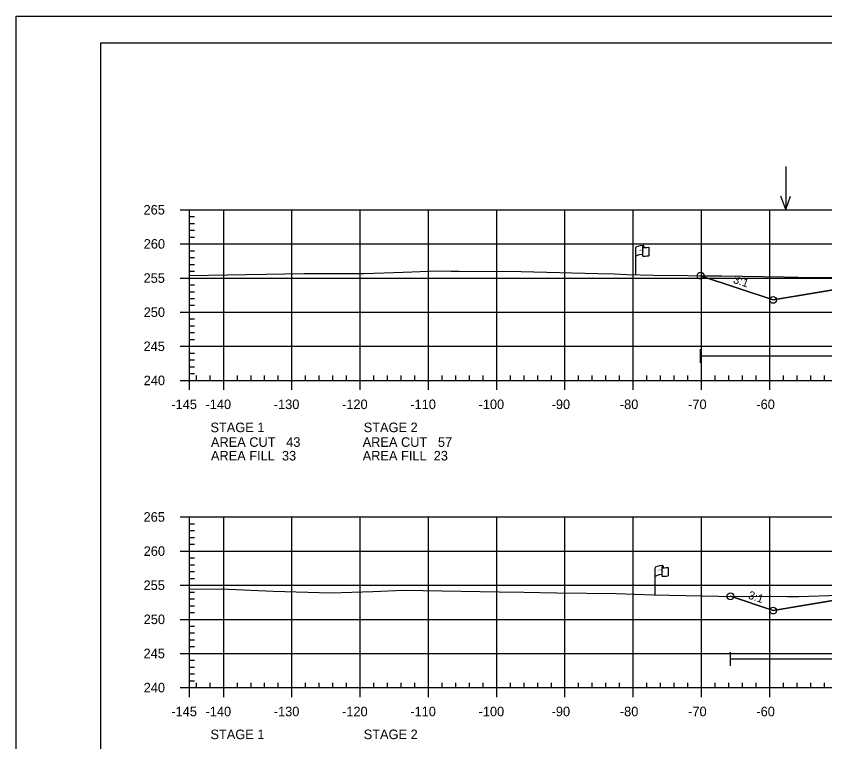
# Model space of a CAD drawing. Extents: x 1365647 to 1367999, y 387113 to 400173.
# Drawn here: x 1365723.7 to 1365842.2, y 393026.6 to 393132.9 of the extents above; entities that cross this region are included whole.
import ezdxf

# ---------------------------------------------------------------- set-up
doc = ezdxf.new("R2010")
doc.units = 0
for name, color, linetype in [('E_Existing ROW', 7, 'Continuous'), ('R_Axis', 7, 'Continuous'), ('R_Axis Annot', 7, 'Continuous'), ('R_Border', 7, 'Continuous'), ('R_Contours', 7, 'Continuous'), ('R_Exist Surface', 7, 'Continuous'), ('R_Fin Surface', 7, 'Continuous'), ('R_Fin Surface Annot', 7, 'Continuous'), ('R_Grid', 7, 'Continuous'), ('R_No Plot', 7, 'Continuous'), ('R_Proposed Const Limits', 7, 'Continuous'), ('R_Water', 7, 'Continuous'), ('R_Water Annot', 7, 'Continuous')]:
    doc.layers.add(name, color=color, linetype=linetype)

msp = doc.modelspace()

# ---------------------------------------------------------------- linework, layer by layer
at = {"layer": 'E_Existing ROW'}
for p, q in [((1365814.46, 393095), (1365814.46, 393098.95)), ((1365815.46, 393099.04), (1365815.46, 393099.03)), ((1365815.46, 393099.03), (1365815.46, 393097.8)), ((1365815.62, 393099.2), (1365815.62, 393098.96)), ((1365816.39, 393099), (1365816.39, 393097.76)), ((1365818.28, 393052.14), (1365818.28, 393052.13)), ((1365818.28, 393052.13), (1365818.28, 393050.9)), ((1365818.45, 393052.3), (1365818.45, 393052.06)), ((1365819.22, 393052.1), (1365819.22, 393050.86)), ((1365817.29, 393048.09), (1365817.29, 393052.05))]:
    msp.add_line(p, q, dxfattribs=at)
for centre, radius, start, end in [((1365815.53, 393099.04), 0.078, 88.6458, 274.2828), ((1365815.54, 393099.2), 0.0783, 263.0712, 93.9564), ((1365815.53, 393097.8), 0.0783, 180, 273.9564), ((1365818.36, 393052.14), 0.078, 88.6458, 274.2828), ((1365818.37, 393052.3), 0.0783, 263.0712, 93.9564), ((1365818.36, 393050.9), 0.0783, 180, 273.9564)]:
    msp.add_arc(centre, radius, start, end, dxfattribs=at)
for centre, major_axis, ratio, start_param, end_param in [((1365816.04, 393098.99), (-1.58, -0.04), 0.19887, 5.030368, 6.283185), ((1365816.75, 393099.1), (-1.23, -0.13), 0.052933, 0.159456, 1.268315), ((1365816.04, 393097.67), (-1.58, -0.04), 0.19887, 5.083035, 6.194897), ((1365816.75, 393097.86), (-1.23, -0.13), 0.052933, 0.159456, 1.268315), ((1365818.87, 393052.09), (-1.58, -0.04), 0.19887, 5.030368, 6.283185), ((1365819.58, 393052.2), (-1.23, -0.13), 0.052933, 0.159456, 1.268315), ((1365818.86, 393050.77), (-1.58, -0.04), 0.19887, 5.083035, 6.194897), ((1365819.58, 393050.96), (-1.23, -0.13), 0.052933, 0.159456, 1.268315)]:
    msp.add_ellipse(centre, major_axis=major_axis, ratio=ratio, start_param=start_param, end_param=end_param, dxfattribs=at)
at = {"layer": 'R_Axis'}
for p, q in [((1365747.69, 393104.5), (1365749.09, 393104.5)), ((1365749.09, 393079.5), (1365749.09, 393104.5)), ((1365749.09, 393103.5), (1365749.79, 393103.5)), ((1365749.09, 393102.5), (1365749.79, 393102.5)), ((1365749.09, 393101.5), (1365749.79, 393101.5)), ((1365747.69, 393099.5), (1365749.09, 393099.5)), ((1365749.09, 393100.5), (1365749.79, 393100.5)), ((1365749.09, 393098.5), (1365749.79, 393098.5)), ((1365749.09, 393097.5), (1365749.79, 393097.5)), ((1365749.09, 393096.5), (1365749.79, 393096.5)), ((1365749.09, 393095.5), (1365749.79, 393095.5)), ((1365747.69, 393094.5), (1365749.09, 393094.5)), ((1365749.09, 393093.5), (1365749.79, 393093.5)), ((1365749.09, 393092.5), (1365749.79, 393092.5)), ((1365749.09, 393091.5), (1365749.79, 393091.5)), ((1365749.09, 393090.5), (1365749.79, 393090.5)), ((1365747.69, 393089.5), (1365749.09, 393089.5)), ((1365749.09, 393088.5), (1365749.79, 393088.5)), ((1365749.09, 393087.5), (1365749.79, 393087.5)), ((1365749.09, 393086.5), (1365749.79, 393086.5)), ((1365749.09, 393085.5), (1365749.79, 393085.5)), ((1365747.69, 393084.5), (1365749.09, 393084.5)), ((1365749.09, 393083.5), (1365749.79, 393083.5)), ((1365749.09, 393082.5), (1365749.79, 393082.5)), ((1365749.09, 393081.5), (1365749.79, 393081.5)), ((1365747.69, 393079.5), (1365749.09, 393079.5)), ((1365749.09, 393080.5), (1365749.79, 393080.5)), ((1365749.09, 393079.5), (1365749.09, 393080.2)), ((1365749.09, 393079.5), (1366039.09, 393079.5)), ((1365749.09, 393078.1), (1365749.09, 393079.5)), ((1365750.09, 393079.5), (1365750.09, 393080.2)), ((1365752.09, 393079.5), (1365752.09, 393080.2)), ((1365754.09, 393078.1), (1365754.09, 393079.5)), ((1365756.09, 393079.5), (1365756.09, 393080.2)), ((1365758.09, 393079.5), (1365758.09, 393080.2)), ((1365760.09, 393079.5), (1365760.09, 393080.2)), ((1365762.09, 393079.5), (1365762.09, 393080.2)), ((1365764.09, 393078.1), (1365764.09, 393079.5)), ((1365766.09, 393079.5), (1365766.09, 393080.2)), ((1365768.09, 393079.5), (1365768.09, 393080.2)), ((1365770.09, 393079.5), (1365770.09, 393080.2)), ((1365772.09, 393079.5), (1365772.09, 393080.2)), ((1365774.09, 393078.1), (1365774.09, 393079.5)), ((1365776.09, 393079.5), (1365776.09, 393080.2)), ((1365778.09, 393079.5), (1365778.09, 393080.2)), ((1365780.09, 393079.5), (1365780.09, 393080.2)), ((1365782.09, 393079.5), (1365782.09, 393080.2)), ((1365784.09, 393078.1), (1365784.09, 393079.5)), ((1365786.09, 393079.5), (1365786.09, 393080.2)), ((1365788.09, 393079.5), (1365788.09, 393080.2)), ((1365790.09, 393079.5), (1365790.09, 393080.2)), ((1365792.09, 393079.5), (1365792.09, 393080.2)), ((1365794.09, 393078.1), (1365794.09, 393079.5)), ((1365796.09, 393079.5), (1365796.09, 393080.2)), ((1365798.09, 393079.5), (1365798.09, 393080.2)), ((1365800.09, 393079.5), (1365800.09, 393080.2)), ((1365802.09, 393079.5), (1365802.09, 393080.2)), ((1365804.09, 393078.1), (1365804.09, 393079.5)), ((1365806.09, 393079.5), (1365806.09, 393080.2)), ((1365808.09, 393079.5), (1365808.09, 393080.2)), ((1365810.09, 393079.5), (1365810.09, 393080.2)), ((1365812.09, 393079.5), (1365812.09, 393080.2)), ((1365814.09, 393078.1), (1365814.09, 393079.5)), ((1365816.09, 393079.5), (1365816.09, 393080.2)), ((1365818.09, 393079.5), (1365818.09, 393080.2)), ((1365820.09, 393079.5), (1365820.09, 393080.2)), ((1365822.09, 393079.5), (1365822.09, 393080.2)), ((1365824.09, 393078.1), (1365824.09, 393079.5)), ((1365826.09, 393079.5), (1365826.09, 393080.2)), ((1365828.09, 393079.5), (1365828.09, 393080.2)), ((1365830.09, 393079.5), (1365830.09, 393080.2)), ((1365832.09, 393079.5), (1365832.09, 393080.2)), ((1365834.09, 393078.1), (1365834.09, 393079.5)), ((1365836.09, 393079.5), (1365836.09, 393080.2)), ((1365838.09, 393079.5), (1365838.09, 393080.2)), ((1365840.09, 393079.5), (1365840.09, 393080.2)), ((1365842.09, 393079.5), (1365842.09, 393080.2)), ((1365747.69, 393059.5), (1365749.09, 393059.5)), ((1365749.09, 393034.5), (1365749.09, 393059.5)), ((1365749.09, 393058.5), (1365749.79, 393058.5)), ((1365749.09, 393057.5), (1365749.79, 393057.5)), ((1365749.09, 393056.5), (1365749.79, 393056.5)), ((1365747.69, 393054.5), (1365749.09, 393054.5)), ((1365749.09, 393055.5), (1365749.79, 393055.5)), ((1365749.09, 393053.5), (1365749.79, 393053.5)), ((1365749.09, 393052.5), (1365749.79, 393052.5)), ((1365749.09, 393051.5), (1365749.79, 393051.5)), ((1365749.09, 393050.5), (1365749.79, 393050.5)), ((1365747.69, 393049.5), (1365749.09, 393049.5)), ((1365749.09, 393048.5), (1365749.79, 393048.5)), ((1365749.09, 393047.5), (1365749.79, 393047.5)), ((1365749.09, 393046.5), (1365749.79, 393046.5)), ((1365749.09, 393045.5), (1365749.79, 393045.5)), ((1365747.69, 393044.5), (1365749.09, 393044.5)), ((1365749.09, 393043.5), (1365749.79, 393043.5)), ((1365749.09, 393042.5), (1365749.79, 393042.5)), ((1365749.09, 393041.5), (1365749.79, 393041.5)), ((1365749.09, 393040.5), (1365749.79, 393040.5)), ((1365747.69, 393039.5), (1365749.09, 393039.5)), ((1365749.09, 393038.5), (1365749.79, 393038.5)), ((1365749.09, 393037.5), (1365749.79, 393037.5)), ((1365749.09, 393036.5), (1365749.79, 393036.5)), ((1365747.69, 393034.5), (1365749.09, 393034.5)), ((1365749.09, 393035.5), (1365749.79, 393035.5)), ((1365749.09, 393034.5), (1365749.09, 393035.2)), ((1365749.09, 393034.5), (1366039.09, 393034.5)), ((1365749.09, 393033.1), (1365749.09, 393034.5)), ((1365750.09, 393034.5), (1365750.09, 393035.2)), ((1365752.09, 393034.5), (1365752.09, 393035.2)), ((1365754.09, 393033.1), (1365754.09, 393034.5)), ((1365756.09, 393034.5), (1365756.09, 393035.2)), ((1365758.09, 393034.5), (1365758.09, 393035.2)), ((1365760.09, 393034.5), (1365760.09, 393035.2)), ((1365762.09, 393034.5), (1365762.09, 393035.2)), ((1365764.09, 393033.1), (1365764.09, 393034.5)), ((1365766.09, 393034.5), (1365766.09, 393035.2)), ((1365768.09, 393034.5), (1365768.09, 393035.2)), ((1365770.09, 393034.5), (1365770.09, 393035.2)), ((1365772.09, 393034.5), (1365772.09, 393035.2)), ((1365774.09, 393033.1), (1365774.09, 393034.5)), ((1365776.09, 393034.5), (1365776.09, 393035.2)), ((1365778.09, 393034.5), (1365778.09, 393035.2)), ((1365780.09, 393034.5), (1365780.09, 393035.2)), ((1365782.09, 393034.5), (1365782.09, 393035.2)), ((1365784.09, 393033.1), (1365784.09, 393034.5)), ((1365786.09, 393034.5), (1365786.09, 393035.2)), ((1365788.09, 393034.5), (1365788.09, 393035.2)), ((1365790.09, 393034.5), (1365790.09, 393035.2)), ((1365792.09, 393034.5), (1365792.09, 393035.2)), ((1365794.09, 393033.1), (1365794.09, 393034.5)), ((1365796.09, 393034.5), (1365796.09, 393035.2)), ((1365798.09, 393034.5), (1365798.09, 393035.2)), ((1365800.09, 393034.5), (1365800.09, 393035.2)), ((1365802.09, 393034.5), (1365802.09, 393035.2)), ((1365804.09, 393033.1), (1365804.09, 393034.5)), ((1365806.09, 393034.5), (1365806.09, 393035.2)), ((1365808.09, 393034.5), (1365808.09, 393035.2)), ((1365810.09, 393034.5), (1365810.09, 393035.2)), ((1365812.09, 393034.5), (1365812.09, 393035.2)), ((1365814.09, 393033.1), (1365814.09, 393034.5)), ((1365816.09, 393034.5), (1365816.09, 393035.2)), ((1365818.09, 393034.5), (1365818.09, 393035.2)), ((1365820.09, 393034.5), (1365820.09, 393035.2)), ((1365822.09, 393034.5), (1365822.09, 393035.2)), ((1365824.09, 393033.1), (1365824.09, 393034.5)), ((1365826.09, 393034.5), (1365826.09, 393035.2)), ((1365828.09, 393034.5), (1365828.09, 393035.2)), ((1365830.09, 393034.5), (1365830.09, 393035.2)), ((1365832.09, 393034.5), (1365832.09, 393035.2)), ((1365834.09, 393033.1), (1365834.09, 393034.5)), ((1365836.09, 393034.5), (1365836.09, 393035.2)), ((1365838.09, 393034.5), (1365838.09, 393035.2)), ((1365840.09, 393034.5), (1365840.09, 393035.2)), ((1365842.09, 393034.5), (1365842.09, 393035.2))]:
    msp.add_line(p, q, dxfattribs=at)
at = {"layer": 'R_Border'}
for p, q in [((1365736.09, 393128.96), (1366052.27, 393128.96)), ((1365736.09, 392923.5), (1365736.09, 393128.96))]:
    msp.add_line(p, q, dxfattribs=at)
at = {"layer": 'R_Contours'}
for points in [[(1365823.95, 393094.84), (1365827.05, 393094.8), (1365836.18, 393094.68), (1365840.27, 393094.57), (1365843.93, 393094.6), (1365844.4, 393094.56), (1365844.73, 393094.52), (1365849.33, 393093.48), (1365847.47, 393093.44), (1365834.59, 393091.3)], [(1365828.33, 393047.88), (1365836.68, 393047.83), (1365837.38, 393047.85), (1365838.33, 393047.86), (1365844.25, 393048.05), (1365846.2, 393047.73), (1365834.59, 393045.79)]]:
    msp.add_lwpolyline(points, close=True, dxfattribs=at)
at = {"layer": 'R_Exist Surface'}
for points in [[(1365749.09, 393094.88), (1365765.83, 393095.15), (1365770.39, 393095.14), (1365774.65, 393095.17), (1365780.39, 393095.38), (1365785.43, 393095.56), (1365787.39, 393095.52), (1365788.61, 393095.5), (1365797.66, 393095.44), (1365808.88, 393095.16), (1365811.32, 393095.09), (1365813.14, 393095.02), (1365817.06, 393094.94), (1365827.05, 393094.8), (1365836.18, 393094.68), (1365840.27, 393094.57), (1365843.93, 393094.6)], [(1365749.09, 393048.91), (1365753.74, 393048.95), (1365761.35, 393048.63), (1365769.79, 393048.4), (1365775.93, 393048.6), (1365780.47, 393048.76), (1365794.45, 393048.52), (1365798.07, 393048.46), (1365802.91, 393048.4), (1365811.65, 393048.28), (1365817.03, 393048.1), (1365826.56, 393047.89), (1365836.68, 393047.83), (1365837.38, 393047.85), (1365838.33, 393047.86), (1365844.25, 393048.05)]]:
    msp.add_lwpolyline(points, dxfattribs=at)
at = {"layer": 'R_Fin Surface'}
for points in [[(1365823.95, 393094.84), (1365834.59, 393091.3), (1365852.3, 393094.25), (1365856.59, 393094.96), (1365862.59, 393095.2), (1365864.59, 393095.24), (1365894.09, 393095.83), (1365923.59, 393095.24), (1365925.59, 393095.2), (1365931.59, 393094.96), (1365935.89, 393094.25), (1365953.59, 393091.3), (1365962.24, 393094.18)], [(1365823.95, 393094.84), (1365834.59, 393091.3), (1365847.47, 393093.44), (1365856.59, 393094.96), (1365862.59, 393095.2), (1365864.59, 393095.24), (1365894.09, 393095.83), (1365923.59, 393095.24), (1365925.59, 393095.2), (1365931.59, 393094.96), (1365940.72, 393093.44), (1365953.59, 393091.3), (1365953.59, 393091.29), (1365962.24, 393094.18)], [(1365828.33, 393047.88), (1365834.59, 393045.79), (1365847.47, 393047.94), (1365856.59, 393049.46), (1365862.59, 393049.7), (1365864.59, 393049.74), (1365894.09, 393050.33), (1365923.59, 393049.74), (1365925.59, 393049.7), (1365931.59, 393049.46), (1365940.72, 393047.94), (1365953.59, 393045.79), (1365956.91, 393044.68), (1365966.79, 393047.98)]]:
    msp.add_lwpolyline(points, dxfattribs=at)
at = {"layer": 'R_Grid'}
for p, q in [((1365749.09, 393104.5), (1366039.09, 393104.5)), ((1365749.09, 393079.5), (1365749.09, 393104.5)), ((1365754.09, 393079.5), (1365754.09, 393104.5)), ((1365764.09, 393079.5), (1365764.09, 393104.5)), ((1365774.09, 393079.5), (1365774.09, 393104.5)), ((1365784.09, 393079.5), (1365784.09, 393104.5)), ((1365794.09, 393079.5), (1365794.09, 393104.5)), ((1365804.09, 393079.5), (1365804.09, 393104.5)), ((1365814.09, 393079.5), (1365814.09, 393104.5)), ((1365824.09, 393079.5), (1365824.09, 393104.5)), ((1365834.09, 393079.5), (1365834.09, 393104.5)), ((1365749.09, 393099.5), (1366039.09, 393099.5)), ((1365749.09, 393094.5), (1366039.09, 393094.5)), ((1365749.09, 393089.5), (1366039.09, 393089.5)), ((1365749.09, 393084.5), (1366039.09, 393084.5)), ((1365749.09, 393079.5), (1366039.09, 393079.5)), ((1365749.09, 393059.5), (1366039.09, 393059.5)), ((1365749.09, 393034.5), (1365749.09, 393059.5)), ((1365754.09, 393034.5), (1365754.09, 393059.5)), ((1365764.09, 393034.5), (1365764.09, 393059.5)), ((1365774.09, 393034.5), (1365774.09, 393059.5)), ((1365784.09, 393034.5), (1365784.09, 393059.5)), ((1365794.09, 393034.5), (1365794.09, 393059.5)), ((1365804.09, 393034.5), (1365804.09, 393059.5)), ((1365814.09, 393034.5), (1365814.09, 393059.5)), ((1365824.09, 393034.5), (1365824.09, 393059.5)), ((1365834.09, 393034.5), (1365834.09, 393059.5)), ((1365749.09, 393054.5), (1366039.09, 393054.5)), ((1365749.09, 393049.5), (1366039.09, 393049.5)), ((1365749.09, 393044.5), (1366039.09, 393044.5)), ((1365749.09, 393039.5), (1366039.09, 393039.5)), ((1365749.09, 393034.5), (1366039.09, 393034.5))]:
    msp.add_line(p, q, dxfattribs=at)
at = {"layer": 'R_No Plot'}
msp.add_line((1365723.69, 393132.86), (1366057.03, 393132.86), dxfattribs=at)
msp.add_lwpolyline([(1365723.69, 393132.86), (1366057.03, 393132.86), (1366057.03, 392919.52), (1365723.69, 392919.52)], close=True, dxfattribs=at)
for centre in [(1365823.95, 393094.84), (1365823.95, 393094.84), (1365834.59, 393091.3), (1365834.59, 393091.3), (1365834.59, 393091.3), (1365834.59, 393091.3), (1365834.59, 393091.3), (1365828.33, 393047.88), (1365828.33, 393047.88), (1365834.59, 393045.79), (1365834.59, 393045.79), (1365834.59, 393045.79), (1365834.59, 393045.79), (1365834.59, 393045.79)]:
    msp.add_circle(centre, 0.5, dxfattribs=at)
at = {"layer": 'R_Proposed Const Limits'}
for points in [[(1365856.59, 393094.96), (1365834.59, 393091.3), (1365823.95, 393094.84)], [(1365856.59, 393049.46), (1365834.59, 393045.79), (1365828.33, 393047.88)]]:
    msp.add_lwpolyline(points, dxfattribs=at)
at = {"layer": 'R_Water'}
for p, q in [((1365823.95, 393082.1), (1365823.95, 393084.1)), ((1365823.95, 393083.1), (1365882.32, 393083.1)), ((1365828.33, 393037.71), (1365828.33, 393039.71)), ((1365828.33, 393038.71), (1365882.54, 393038.71))]:
    msp.add_line(p, q, dxfattribs=at)
at = {"layer": 'R_Water Annot'}
for p, q in [((1365836.42, 393110.85), (1365836.42, 393104.56)), ((1365836.42, 393104.56), (1365835.72, 393106.49)), ((1365836.42, 393104.56), (1365837.12, 393106.49))]:
    msp.add_line(p, q, dxfattribs=at)

# ---------------------------------------------------------------- texts
at = {"layer": 'E_Existing ROW'}
for s, height, rotation, p in [('R ', 0.2, 9.9884, (1365814.98, 393098.45)), (' O', 0.2, 9.9884, (1365815.12, 393098.49)), ('W', 0.2, 351.1788, (1365815.45, 393098.32)), ('DWB 11-9-07', 0.001, 90, (1365815.62, 393098.96)), ('DWB 11-9-07', 0.001, 5.0717, (1365816.38, 393097.76)), ('DWB 11-9-07', 0.001, 90, (1365814.46, 393095)), ('R ', 0.2, 9.9884, (1365817.81, 393051.55)), (' O', 0.2, 9.9884, (1365817.95, 393051.59)), ('W', 0.2, 351.1788, (1365818.28, 393051.42)), ('DWB 11-9-07', 0.001, 90, (1365818.45, 393052.06)), ('DWB 11-9-07', 0.001, 5.0717, (1365819.21, 393050.86)), ('DWB 11-9-07', 0.001, 90, (1365817.29, 393048.1))]:
    msp.add_text(s, height=height, rotation=rotation, dxfattribs=at).set_placement(p)
at = {"layer": 'R_Axis Annot'}
for s, p in [('265', (1365742.35, 393103.8)), ('260', (1365742.37, 393098.8)), ('255', (1365742.35, 393093.8)), ('250', (1365742.37, 393088.8)), ('245', (1365742.35, 393083.8)), ('240', (1365742.37, 393078.8)), ('-145', (1365746.42, 393075.3)), ('-140', (1365751.43, 393075.3)), ('-130', (1365761.43, 393075.3)), ('-120', (1365771.43, 393075.3)), ('-110', (1365781.43, 393075.3)), ('-100', (1365791.43, 393075.3)), ('-90', (1365802.13, 393075.3)), ('-80', (1365812.13, 393075.3)), ('-70', (1365822.13, 393075.3)), ('-60', (1365832.13, 393075.3)), ('STAGE 1', (1365752.15, 393071.92)), ('STAGE 2', (1365774.6, 393071.92)), ('AREA CUT   43', (1365752.22, 393069.77)), ('AREA CUT   57', (1365774.45, 393069.77)), ('AREA FILL  33', (1365752.22, 393067.77)), ('AREA FILL  23', (1365774.45, 393067.77)), ('265', (1365742.35, 393058.8)), ('260', (1365742.37, 393053.8)), ('255', (1365742.35, 393048.8)), ('250', (1365742.37, 393043.8)), ('245', (1365742.35, 393038.8)), ('240', (1365742.37, 393033.8)), ('-145', (1365746.42, 393030.3)), ('-140', (1365751.43, 393030.3)), ('-130', (1365761.43, 393030.3)), ('-120', (1365771.43, 393030.3)), ('-110', (1365781.43, 393030.3)), ('-100', (1365791.43, 393030.3)), ('-90', (1365802.13, 393030.3)), ('-80', (1365812.13, 393030.3)), ('-70', (1365822.13, 393030.3)), ('-60', (1365832.13, 393030.3)), ('STAGE 1', (1365752.15, 393026.95)), ('STAGE 2', (1365774.6, 393026.95))]:
    msp.add_text(s, height=1.4, dxfattribs=at).set_placement(p)
at = {"layer": 'R_Fin Surface Annot'}
for p in [(1365828.64, 393093.81), (1365830.83, 393047.57)]:
    msp.add_text('3:1', height=1.2, rotation=341.5651, dxfattribs=at).set_placement(p)

doc.saveas('drawing.dxf')
